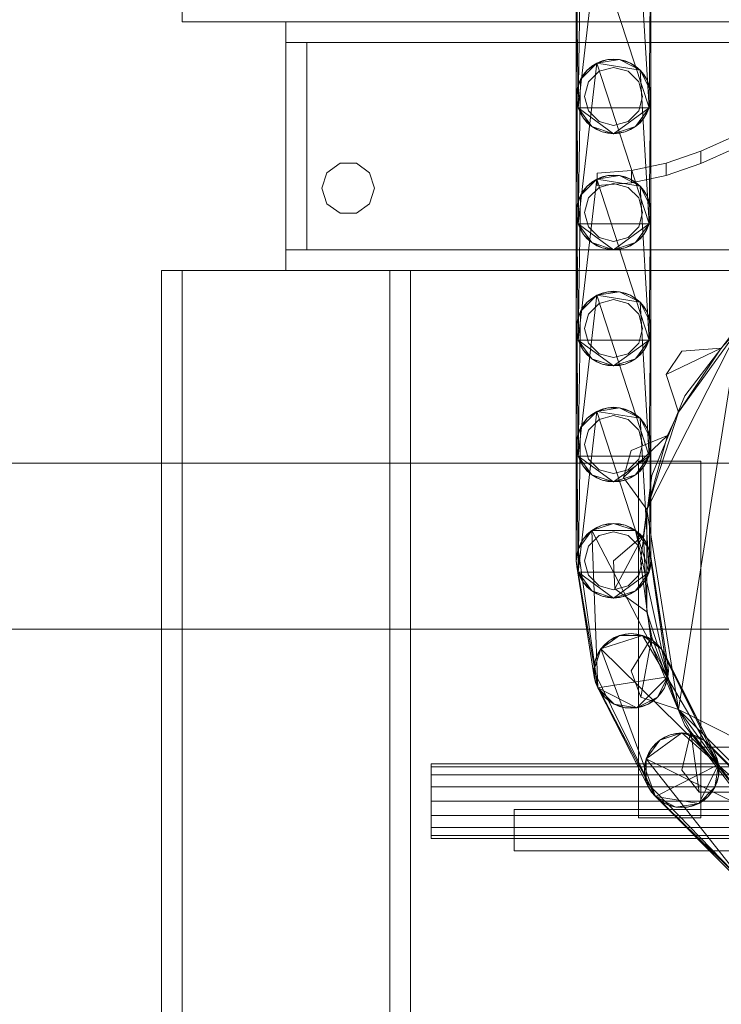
# Model space of a CAD drawing. Header units: millimetres. Extents: x -2233 to 65662, y -50530 to 6847.
# Tile 790 of 802: x 59782 to 59951, y 2380 to 2617. Entities that reach past the tile are written whole.
import ezdxf

# ---------------------------------------------------------------- set-up
doc = ezdxf.new("R2010")
doc.units = ezdxf.units.MM
doc.layers.add('lateral_secador', color=7, linetype='Continuous', lineweight=0)

msp = doc.modelspace()

# ---------------------------------------------------------------- linework, layer by layer
at = {"layer": 'lateral_secador'}
for p, q in [((59821.134, 2634.5), (59821.134, 2616.5)), ((59916.575, 2595.719), (59921.048, 2634.519)), ((59921.048, 2634.519), (59933.692, 2595.719)), ((59931.497, 2632.864), (59933.692, 2595.719)), ((59916.575, 2595.719), (59917.114, 2630.586)), ((59916.134, 2598.5), (59916.245, 2627.908)), ((59916.575, 2595.719), (59916.245, 2627.908)), ((59934.023, 2627.908), (59933.692, 2595.719)), ((59934.023, 2627.908), (59934.134, 2598.5)), ((59916.134, 2626.5), (59916.134, 2598.5)), ((59934.134, 2598.5), (59934.134, 2626.5)), ((59821.134, 2616.5), (60201.134, 2616.5)), ((59846.134, 2616.5), (60176.134, 2616.5)), ((59846.134, 2616.5), (59846.134, 2611.5)), ((59846.134, 2611.5), (60176.134, 2611.5)), ((59846.134, 2611.5), (59851.134, 2611.5)), ((59846.134, 2611.5), (59846.134, 2561.5)), ((59851.134, 2561.5), (59851.134, 2611.5)), ((59916.575, 2567.719), (59921.048, 2606.519)), ((59917.114, 2602.586), (59921.048, 2606.519)), ((59918.771, 2604.864), (59921.048, 2606.519)), ((59919.843, 2605.781), (59918.771, 2604.864)), ((59921.048, 2606.519), (59919.843, 2605.781)), ((59921.048, 2606.519), (59923.726, 2607.389)), ((59921.048, 2606.519), (59926.542, 2607.389)), ((59922.353, 2607.06), (59921.048, 2606.519)), ((59921.048, 2606.519), (59931.497, 2604.864)), ((59921.048, 2606.519), (59933.692, 2567.719)), ((59925.134, 2605.5), (59921.634, 2604.562)), ((59923.726, 2607.389), (59922.353, 2607.06)), ((59925.134, 2607.5), (59923.726, 2607.389)), ((59923.726, 2607.389), (59926.542, 2607.389)), ((59926.542, 2607.389), (59925.134, 2607.5)), ((59928.634, 2604.562), (59925.134, 2605.5)), ((59926.542, 2607.389), (59929.22, 2606.519)), ((59927.915, 2607.06), (59926.542, 2607.389)), ((59926.542, 2607.389), (59931.497, 2604.864)), ((59929.22, 2606.519), (59927.915, 2607.06)), ((59929.22, 2606.519), (59931.497, 2604.864)), ((59930.425, 2605.781), (59929.22, 2606.519)), ((59931.497, 2604.864), (59930.425, 2605.781)), ((59917.114, 2602.586), (59918.771, 2604.864)), ((59917.853, 2603.79), (59917.114, 2602.586)), ((59918.771, 2604.864), (59917.853, 2603.79)), ((59921.634, 2604.562), (59919.072, 2602)), ((59931.196, 2602), (59928.634, 2604.562)), ((59931.497, 2604.864), (59933.153, 2602.586)), ((59932.415, 2603.79), (59931.497, 2604.864)), ((59931.497, 2604.864), (59934.023, 2599.908)), ((59931.497, 2604.864), (59933.692, 2567.719)), ((59933.153, 2602.586), (59932.415, 2603.79)), ((59916.245, 2599.908), (59917.114, 2602.586)), ((59916.575, 2601.281), (59916.245, 2599.908)), ((59917.114, 2602.586), (59916.575, 2601.281)), ((59916.575, 2567.719), (59917.114, 2602.586)), ((59919.072, 2602), (59918.134, 2598.5)), ((59932.134, 2598.5), (59931.196, 2602)), ((59933.153, 2602.586), (59934.023, 2599.908)), ((59933.692, 2601.281), (59933.153, 2602.586)), ((59934.023, 2599.908), (59933.692, 2601.281)), ((59916.134, 2570.5), (59916.245, 2599.908)), ((59916.245, 2599.908), (59916.134, 2598.5)), ((59916.134, 2598.5), (59916.134, 2570.5)), ((59916.575, 2595.719), (59916.134, 2598.5)), ((59916.134, 2598.5), (59916.245, 2597.092)), ((59916.575, 2567.719), (59916.245, 2599.908)), ((59918.134, 2598.5), (59919.072, 2595)), ((59931.196, 2595), (59932.134, 2598.5)), ((59934.023, 2599.908), (59933.692, 2567.719)), ((59934.134, 2598.5), (59933.692, 2595.719)), ((59934.023, 2599.908), (59934.134, 2570.5)), ((59934.134, 2598.5), (59934.023, 2599.908)), ((59934.023, 2597.092), (59934.134, 2598.5)), ((59934.134, 2570.5), (59934.134, 2598.5)), ((59916.245, 2597.092), (59916.575, 2595.719)), ((59933.692, 2595.719), (59934.023, 2597.092)), ((59917.853, 2593.21), (59916.575, 2595.719)), ((59916.575, 2595.719), (59917.114, 2594.414)), ((59919.843, 2591.219), (59916.575, 2595.719)), ((59925.134, 2589.5), (59916.575, 2595.719)), ((59933.692, 2595.719), (59916.575, 2595.719)), ((59917.114, 2594.414), (59917.853, 2593.21)), ((59919.072, 2595), (59921.634, 2592.438)), ((59933.692, 2595.719), (59925.134, 2589.5)), ((59928.634, 2592.438), (59931.196, 2595)), ((59933.692, 2595.719), (59930.425, 2591.219)), ((59933.692, 2595.719), (59932.415, 2593.21)), ((59932.415, 2593.21), (59933.153, 2594.414)), ((59933.153, 2594.414), (59933.692, 2595.719)), ((59919.843, 2591.219), (59917.853, 2593.21)), ((59917.853, 2593.21), (59918.771, 2592.136)), ((59918.771, 2592.136), (59919.843, 2591.219)), ((59922.353, 2589.94), (59919.843, 2591.219)), ((59919.843, 2591.219), (59921.048, 2590.481)), ((59925.134, 2589.5), (59919.843, 2591.219)), ((59921.634, 2592.438), (59925.134, 2591.5)), ((59925.134, 2591.5), (59928.634, 2592.438)), ((59930.425, 2591.219), (59925.134, 2589.5)), ((59930.425, 2591.219), (59927.915, 2589.94)), ((59929.22, 2590.481), (59930.425, 2591.219)), ((59932.415, 2593.21), (59930.425, 2591.219)), ((59930.425, 2591.219), (59931.497, 2592.136)), ((59931.497, 2592.136), (59932.415, 2593.21)), ((59921.048, 2590.481), (59922.353, 2589.94)), ((59925.134, 2589.5), (59922.353, 2589.94)), ((59922.353, 2589.94), (59923.726, 2589.611)), ((59923.726, 2589.611), (59925.134, 2589.5)), ((59927.915, 2589.94), (59925.134, 2589.5)), ((59925.134, 2589.5), (59926.542, 2589.611)), ((59926.542, 2589.611), (59927.915, 2589.94)), ((59927.915, 2589.94), (59929.22, 2590.481)), ((59954.467, 2589), (59946.134, 2585.272)), ((59946.134, 2585.272), (59937.801, 2582.412)), ((59954.467, 2586), (59946.134, 2582.272)), ((59946.134, 2585.272), (59946.134, 2582.272)), ((59859.172, 2582.389), (59855.997, 2580.082)), ((59863.096, 2582.389), (59859.172, 2582.389)), ((59866.271, 2580.082), (59863.096, 2582.389)), ((59937.801, 2582.412), (59929.467, 2580.613)), ((59937.801, 2582.412), (59937.801, 2579.412)), ((59946.134, 2582.272), (59937.801, 2579.412)), ((59855.997, 2580.082), (59854.784, 2576.35)), ((59867.484, 2576.35), (59866.271, 2580.082)), ((59921.048, 2578.519), (59923.726, 2579.389)), ((59921.048, 2578.519), (59926.542, 2579.389)), ((59929.467, 2580.613), (59921.134, 2580)), ((59921.134, 2580), (59921.134, 2577)), ((59923.726, 2579.389), (59922.353, 2579.06)), ((59925.134, 2579.5), (59923.726, 2579.389)), ((59923.726, 2579.389), (59926.542, 2579.389)), ((59926.542, 2579.389), (59925.134, 2579.5)), ((59926.542, 2579.389), (59929.22, 2578.519)), ((59927.915, 2579.06), (59926.542, 2579.389)), ((59926.542, 2579.389), (59931.497, 2576.864)), ((59929.467, 2580.613), (59929.467, 2577.613)), ((59937.801, 2579.412), (59929.467, 2577.613)), ((59916.575, 2539.719), (59921.048, 2578.519)), ((59917.114, 2574.586), (59921.048, 2578.519)), ((59918.771, 2576.864), (59921.048, 2578.519)), ((59919.843, 2577.781), (59918.771, 2576.864)), ((59921.048, 2578.519), (59919.843, 2577.781)), ((59922.353, 2579.06), (59921.048, 2578.519)), ((59921.048, 2578.519), (59931.497, 2576.864)), ((59921.048, 2578.519), (59933.692, 2539.719)), ((59929.467, 2577.613), (59921.134, 2577)), ((59925.134, 2577.5), (59921.634, 2576.562)), ((59928.634, 2576.562), (59925.134, 2577.5)), ((59929.22, 2578.519), (59927.915, 2579.06)), ((59929.22, 2578.519), (59931.497, 2576.864)), ((59930.425, 2577.781), (59929.22, 2578.519)), ((59931.497, 2576.864), (59930.425, 2577.781)), ((59854.784, 2576.35), (59855.997, 2572.618)), ((59866.271, 2572.618), (59867.484, 2576.35)), ((59916.245, 2571.908), (59917.114, 2574.586)), ((59917.114, 2574.586), (59916.575, 2573.281)), ((59916.575, 2539.719), (59917.114, 2574.586)), ((59917.114, 2574.586), (59918.771, 2576.864)), ((59917.853, 2575.79), (59917.114, 2574.586)), ((59918.771, 2576.864), (59917.853, 2575.79)), ((59921.634, 2576.562), (59919.072, 2574)), ((59931.196, 2574), (59928.634, 2576.562)), ((59931.497, 2576.864), (59933.153, 2574.586)), ((59932.415, 2575.79), (59931.497, 2576.864)), ((59931.497, 2576.864), (59934.023, 2571.908)), ((59931.497, 2576.864), (59933.692, 2539.719)), ((59933.153, 2574.586), (59932.415, 2575.79)), ((59933.153, 2574.586), (59934.023, 2571.908)), ((59933.692, 2573.281), (59933.153, 2574.586)), ((59855.997, 2572.618), (59859.172, 2570.311)), ((59863.096, 2570.311), (59866.271, 2572.618)), ((59916.575, 2573.281), (59916.245, 2571.908)), ((59919.072, 2574), (59918.134, 2570.5)), ((59932.134, 2570.5), (59931.196, 2574)), ((59934.023, 2571.908), (59933.692, 2573.281)), ((59859.172, 2570.311), (59863.096, 2570.311)), ((59916.134, 2542.5), (59916.245, 2571.908)), ((59916.245, 2571.908), (59916.134, 2570.5)), ((59916.134, 2570.5), (59916.134, 2542.5)), ((59916.575, 2567.719), (59916.134, 2570.5)), ((59916.134, 2570.5), (59916.245, 2569.092)), ((59916.575, 2539.719), (59916.245, 2571.908)), ((59918.134, 2570.5), (59919.072, 2567)), ((59931.196, 2567), (59932.134, 2570.5)), ((59934.023, 2571.908), (59933.692, 2539.719)), ((59934.134, 2570.5), (59933.692, 2567.719)), ((59934.023, 2571.908), (59934.134, 2542.5)), ((59934.134, 2570.5), (59934.023, 2571.908)), ((59934.023, 2569.092), (59934.134, 2570.5)), ((59934.134, 2542.5), (59934.134, 2570.5)), ((59916.245, 2569.092), (59916.575, 2567.719)), ((59917.853, 2565.21), (59916.575, 2567.719)), ((59916.575, 2567.719), (59917.114, 2566.414)), ((59919.843, 2563.219), (59916.575, 2567.719)), ((59925.134, 2561.5), (59916.575, 2567.719)), ((59933.692, 2567.719), (59916.575, 2567.719)), ((59933.692, 2567.719), (59925.134, 2561.5)), ((59933.692, 2567.719), (59930.425, 2563.219)), ((59933.692, 2567.719), (59932.415, 2565.21)), ((59933.153, 2566.414), (59933.692, 2567.719)), ((59933.692, 2567.719), (59934.023, 2569.092)), ((59917.114, 2566.414), (59917.853, 2565.21)), ((59919.843, 2563.219), (59917.853, 2565.21)), ((59917.853, 2565.21), (59918.771, 2564.136)), ((59919.072, 2567), (59921.634, 2564.438)), ((59928.634, 2564.438), (59931.196, 2567)), ((59932.415, 2565.21), (59930.425, 2563.219)), ((59931.497, 2564.136), (59932.415, 2565.21)), ((59932.415, 2565.21), (59933.153, 2566.414)), ((59918.771, 2564.136), (59919.843, 2563.219)), ((59922.353, 2561.94), (59919.843, 2563.219)), ((59919.843, 2563.219), (59921.048, 2562.481)), ((59925.134, 2561.5), (59919.843, 2563.219)), ((59921.634, 2564.438), (59925.134, 2563.5)), ((59925.134, 2563.5), (59928.634, 2564.438)), ((59930.425, 2563.219), (59925.134, 2561.5)), ((59930.425, 2563.219), (59927.915, 2561.94)), ((59929.22, 2562.481), (59930.425, 2563.219)), ((59930.425, 2563.219), (59931.497, 2564.136)), ((59846.134, 2561.5), (60176.134, 2561.5)), ((59846.134, 2561.5), (59846.134, 2556.5)), ((59846.134, 2561.5), (59851.134, 2561.5)), ((59921.048, 2562.481), (59922.353, 2561.94)), ((59925.134, 2561.5), (59922.353, 2561.94)), ((59922.353, 2561.94), (59923.726, 2561.611)), ((59923.726, 2561.611), (59925.134, 2561.5)), ((59927.915, 2561.94), (59925.134, 2561.5)), ((59925.134, 2561.5), (59926.542, 2561.611)), ((59926.542, 2561.611), (59927.915, 2561.94)), ((59927.915, 2561.94), (59929.22, 2562.481)), ((59816.134, 2556.5), (59876.134, 2556.5)), ((59816.134, 2556.5), (59816.134, 20)), ((59816.134, 2556.5), (59821.134, 2556.5)), ((59821.134, 20), (59821.134, 2556.5)), ((59846.134, 2556.5), (60176.134, 2556.5)), ((59871.134, 2556.5), (59876.134, 2556.5)), ((59871.134, 2556.5), (59871.134, 20)), ((59876.134, 20), (59876.134, 2556.5)), ((59921.048, 2550.519), (59923.726, 2551.389)), ((59921.048, 2550.519), (59926.542, 2551.389)), ((59922.353, 2551.06), (59921.048, 2550.519)), ((59923.726, 2551.389), (59922.353, 2551.06)), ((59925.134, 2551.5), (59923.726, 2551.389)), ((59923.726, 2551.389), (59926.542, 2551.389)), ((59926.542, 2551.389), (59925.134, 2551.5)), ((59926.542, 2551.389), (59929.22, 2550.519)), ((59927.915, 2551.06), (59926.542, 2551.389)), ((59926.542, 2551.389), (59931.497, 2548.864)), ((59929.22, 2550.519), (59927.915, 2551.06)), ((59916.575, 2511.719), (59921.048, 2550.519)), ((59917.114, 2546.586), (59921.048, 2550.519)), ((59917.114, 2546.586), (59918.771, 2548.864)), ((59918.771, 2548.864), (59917.853, 2547.79)), ((59918.771, 2548.864), (59921.048, 2550.519)), ((59919.843, 2549.781), (59918.771, 2548.864)), ((59921.634, 2548.562), (59919.072, 2546)), ((59921.048, 2550.519), (59919.843, 2549.781)), ((59921.048, 2550.519), (59931.497, 2548.864)), ((59921.048, 2550.519), (59933.692, 2511.719)), ((59925.134, 2549.5), (59921.634, 2548.562)), ((59928.634, 2548.562), (59925.134, 2549.5)), ((59931.196, 2546), (59928.634, 2548.562)), ((59929.22, 2550.519), (59931.497, 2548.864)), ((59930.425, 2549.781), (59929.22, 2550.519)), ((59931.497, 2548.864), (59930.425, 2549.781)), ((59931.497, 2548.864), (59933.153, 2546.586)), ((59932.415, 2547.79), (59931.497, 2548.864)), ((59931.497, 2548.864), (59934.023, 2543.908)), ((59931.497, 2548.864), (59933.692, 2511.719)), ((59916.245, 2543.908), (59917.114, 2546.586)), ((59917.114, 2546.586), (59916.575, 2545.281)), ((59916.575, 2511.719), (59917.114, 2546.586)), ((59917.853, 2547.79), (59917.114, 2546.586)), ((59919.072, 2546), (59918.134, 2542.5)), ((59932.134, 2542.5), (59931.196, 2546)), ((59933.153, 2546.586), (59932.415, 2547.79)), ((59933.153, 2546.586), (59934.023, 2543.908)), ((59933.692, 2545.281), (59933.153, 2546.586)), ((59916.134, 2514.5), (59916.245, 2543.908)), ((59916.245, 2543.908), (59916.134, 2542.5)), ((59916.575, 2545.281), (59916.245, 2543.908)), ((59916.575, 2511.719), (59916.245, 2543.908)), ((59934.023, 2543.908), (59933.692, 2545.281)), ((59934.023, 2543.908), (59933.692, 2511.719)), ((59934.023, 2543.908), (59934.134, 2514.5)), ((59934.134, 2542.5), (59934.023, 2543.908)), ((59916.134, 2542.5), (59916.134, 2514.5)), ((59916.575, 2539.719), (59916.134, 2542.5)), ((59916.134, 2542.5), (59916.245, 2541.092)), ((59918.134, 2542.5), (59919.072, 2539)), ((59931.196, 2539), (59932.134, 2542.5)), ((59933.107, 2498.858), (59955.273, 2542.361)), ((59934.134, 2542.5), (59933.692, 2539.719)), ((59934.023, 2541.092), (59934.134, 2542.5)), ((59934.134, 2514.5), (59934.134, 2542.5)), ((59940.745, 2522.365), (59955.273, 2542.361)), ((59940.745, 2450.635), (59955.273, 2542.361)), ((59954.919, 2542.715), (59942.285, 2526.25)), ((59955.273, 2542.361), (59951.062, 2537.806)), ((59916.245, 2541.092), (59916.575, 2539.719)), ((59917.853, 2537.21), (59916.575, 2539.719)), ((59916.575, 2539.719), (59917.114, 2538.414)), ((59919.843, 2535.219), (59916.575, 2539.719)), ((59925.134, 2533.5), (59916.575, 2539.719)), ((59933.692, 2539.719), (59916.575, 2539.719)), ((59919.072, 2539), (59921.634, 2536.438)), ((59933.692, 2539.719), (59925.134, 2533.5)), ((59928.634, 2536.438), (59931.196, 2539)), ((59933.692, 2539.719), (59930.425, 2535.219)), ((59933.692, 2539.719), (59932.415, 2537.21)), ((59933.153, 2538.414), (59933.692, 2539.719)), ((59933.692, 2539.719), (59934.023, 2541.092)), ((59917.114, 2538.414), (59917.853, 2537.21)), ((59919.843, 2535.219), (59917.853, 2537.21)), ((59917.853, 2537.21), (59918.771, 2536.136)), ((59932.415, 2537.21), (59930.425, 2535.219)), ((59931.497, 2536.136), (59932.415, 2537.21)), ((59932.415, 2537.21), (59933.153, 2538.414)), ((59937.808, 2531.435), (59951.062, 2537.806)), ((59941.558, 2537.05), (59937.808, 2531.435)), ((59940.745, 2522.365), (59951.062, 2537.806)), ((59951.062, 2537.806), (59941.558, 2537.05)), ((59918.771, 2536.136), (59919.843, 2535.219)), ((59922.353, 2533.94), (59919.843, 2535.219)), ((59919.843, 2535.219), (59921.048, 2534.481)), ((59925.134, 2533.5), (59919.843, 2535.219)), ((59921.048, 2534.481), (59922.353, 2533.94)), ((59921.634, 2536.438), (59925.134, 2535.5)), ((59925.134, 2535.5), (59928.634, 2536.438)), ((59930.425, 2535.219), (59925.134, 2533.5)), ((59930.425, 2535.219), (59927.915, 2533.94)), ((59927.915, 2533.94), (59929.22, 2534.481)), ((59929.22, 2534.481), (59930.425, 2535.219)), ((59930.425, 2535.219), (59931.497, 2536.136)), ((59925.134, 2533.5), (59922.353, 2533.94)), ((59922.353, 2533.94), (59923.726, 2533.611)), ((59923.726, 2533.611), (59925.134, 2533.5)), ((59927.915, 2533.94), (59925.134, 2533.5)), ((59925.134, 2533.5), (59926.542, 2533.611)), ((59926.542, 2533.611), (59927.915, 2533.94)), ((59937.808, 2531.435), (59940.745, 2522.365)), ((59942.285, 2526.25), (59934.343, 2507.076)), ((59916.575, 2483.719), (59921.048, 2522.519)), ((59917.114, 2518.586), (59921.048, 2522.519)), ((59918.771, 2520.864), (59921.048, 2522.519)), ((59921.048, 2522.519), (59919.843, 2521.781)), ((59921.048, 2522.519), (59923.726, 2523.389)), ((59921.048, 2522.519), (59926.542, 2523.389)), ((59922.353, 2523.06), (59921.048, 2522.519)), ((59921.048, 2522.519), (59931.497, 2520.864)), ((59921.048, 2522.519), (59933.692, 2483.719)), ((59923.726, 2523.389), (59922.353, 2523.06)), ((59925.134, 2523.5), (59923.726, 2523.389)), ((59923.726, 2523.389), (59926.542, 2523.389)), ((59926.542, 2523.389), (59925.134, 2523.5)), ((59926.542, 2523.389), (59929.22, 2522.519)), ((59927.915, 2523.06), (59926.542, 2523.389)), ((59926.542, 2523.389), (59931.497, 2520.864)), ((59929.22, 2522.519), (59927.915, 2523.06)), ((59929.22, 2522.519), (59931.497, 2520.864)), ((59930.425, 2521.781), (59929.22, 2522.519)), ((59933.107, 2498.858), (59940.745, 2522.365)), ((59940.745, 2522.365), (59938.148, 2516.732)), ((59917.114, 2518.586), (59918.771, 2520.864)), ((59918.771, 2520.864), (59917.853, 2519.79)), ((59919.843, 2521.781), (59918.771, 2520.864)), ((59921.634, 2520.562), (59919.072, 2518)), ((59925.134, 2521.5), (59921.634, 2520.562)), ((59928.634, 2520.562), (59925.134, 2521.5)), ((59931.196, 2518), (59928.634, 2520.562)), ((59931.497, 2520.864), (59930.425, 2521.781)), ((59931.497, 2520.864), (59933.153, 2518.586)), ((59932.415, 2519.79), (59931.497, 2520.864)), ((59931.497, 2520.864), (59934.023, 2515.908)), ((59931.497, 2520.864), (59933.692, 2483.719)), ((59916.245, 2515.908), (59917.114, 2518.586)), ((59917.114, 2518.586), (59916.575, 2517.281)), ((59916.575, 2483.719), (59917.114, 2518.586)), ((59917.853, 2519.79), (59917.114, 2518.586)), ((59919.072, 2518), (59918.134, 2514.5)), ((59932.134, 2514.5), (59931.196, 2518)), ((59933.153, 2518.586), (59932.415, 2519.79)), ((59933.153, 2518.586), (59934.023, 2515.908)), ((59933.692, 2517.281), (59933.153, 2518.586)), ((59916.134, 2486.5), (59916.245, 2515.908)), ((59916.245, 2515.908), (59916.134, 2514.5)), ((59916.575, 2517.281), (59916.245, 2515.908)), ((59916.575, 2483.719), (59916.245, 2515.908)), ((59927.511, 2506.576), (59938.148, 2516.732)), ((59938.148, 2516.732), (59929.343, 2513.075)), ((59933.107, 2498.858), (59938.148, 2516.732)), ((59934.023, 2515.908), (59933.692, 2517.281)), ((59934.023, 2515.908), (59933.692, 2483.719)), ((59934.023, 2515.908), (59934.134, 2486.5)), ((59934.134, 2514.5), (59934.023, 2515.908)), ((59916.134, 2514.5), (59916.134, 2486.5)), ((59916.575, 2511.719), (59916.134, 2514.5)), ((59916.134, 2514.5), (59916.245, 2513.092)), ((59916.245, 2513.092), (59916.575, 2511.719)), ((59918.134, 2514.5), (59919.072, 2511)), ((59929.343, 2513.075), (59927.511, 2506.576)), ((59931.196, 2511), (59932.134, 2514.5)), ((59934.134, 2514.5), (59933.692, 2511.719)), ((59933.692, 2511.719), (59934.023, 2513.092)), ((59934.023, 2513.092), (59934.134, 2514.5)), ((59934.134, 2486.5), (59934.134, 2514.5)), ((59917.853, 2509.21), (59916.575, 2511.719)), ((59916.575, 2511.719), (59917.114, 2510.414)), ((59919.843, 2507.219), (59916.575, 2511.719)), ((59925.134, 2505.5), (59916.575, 2511.719)), ((59933.692, 2511.719), (59916.575, 2511.719)), ((59917.114, 2510.414), (59917.853, 2509.21)), ((59919.072, 2511), (59921.634, 2508.438)), ((59933.692, 2511.719), (59925.134, 2505.5)), ((59928.634, 2508.438), (59931.196, 2511)), ((59933.692, 2511.719), (59930.425, 2507.219)), ((59931.134, 2510.5), (59946.134, 2510.5)), ((59931.134, 2510.5), (59931.134, 2424.5)), ((59933.692, 2511.719), (59932.415, 2509.21)), ((59932.415, 2509.21), (59933.153, 2510.414)), ((59933.153, 2510.414), (59933.692, 2511.719)), ((59946.134, 2424.5), (59946.134, 2510.5)), ((40811.134, 2510), (60111.134, 2510)), ((59919.843, 2507.219), (59917.853, 2509.21)), ((59917.853, 2509.21), (59918.771, 2508.136)), ((59918.771, 2508.136), (59919.843, 2507.219)), ((59921.634, 2508.438), (59925.134, 2507.5)), ((59925.134, 2507.5), (59928.634, 2508.438)), ((59932.415, 2509.21), (59930.425, 2507.219)), ((59930.425, 2507.219), (59931.497, 2508.136)), ((59931.497, 2508.136), (59932.415, 2509.21)), ((59922.353, 2505.94), (59919.843, 2507.219)), ((59919.843, 2507.219), (59921.048, 2506.481)), ((59925.134, 2505.5), (59919.843, 2507.219)), ((59921.048, 2506.481), (59922.353, 2505.94)), ((59925.134, 2505.5), (59922.353, 2505.94)), ((59922.353, 2505.94), (59923.726, 2505.611)), ((59930.425, 2507.219), (59925.134, 2505.5)), ((59927.915, 2505.94), (59925.134, 2505.5)), ((59926.542, 2505.611), (59927.915, 2505.94)), ((59927.511, 2506.576), (59933.107, 2498.858)), ((59930.425, 2507.219), (59927.915, 2505.94)), ((59927.915, 2505.94), (59929.22, 2506.481)), ((59929.22, 2506.481), (59930.425, 2507.219)), ((59934.343, 2507.076), (59931.634, 2486.5)), ((59923.726, 2505.611), (59925.134, 2505.5)), ((59925.134, 2505.5), (59926.542, 2505.611)), ((59933.107, 2498.858), (59932.378, 2492.698)), ((59933.107, 2474.142), (59933.107, 2498.858)), ((59940.745, 2450.635), (59933.107, 2498.858)), ((59916.575, 2489.281), (59919.843, 2493.781)), ((59917.853, 2491.79), (59919.843, 2493.781)), ((59919.843, 2493.781), (59918.771, 2492.864)), ((59919.843, 2493.781), (59925.134, 2495.5)), ((59919.843, 2493.781), (59922.353, 2495.06)), ((59921.048, 2494.519), (59919.843, 2493.781)), ((59919.843, 2493.781), (59930.425, 2493.781)), ((59921.323, 2455.839), (59919.843, 2493.781)), ((59919.843, 2493.781), (59938.232, 2458.517)), ((59922.353, 2495.06), (59921.048, 2494.519)), ((59922.353, 2495.06), (59925.134, 2495.5)), ((59923.726, 2495.389), (59922.353, 2495.06)), ((59925.134, 2495.5), (59923.726, 2495.389)), ((59925.134, 2495.5), (59927.915, 2495.06)), ((59926.542, 2495.389), (59925.134, 2495.5)), ((59925.134, 2495.5), (59930.425, 2493.781)), ((59927.915, 2495.06), (59926.542, 2495.389)), ((59927.915, 2495.06), (59930.425, 2493.781)), ((59929.22, 2494.519), (59927.915, 2495.06)), ((59930.425, 2493.781), (59929.22, 2494.519)), ((59930.425, 2493.781), (59932.415, 2491.79)), ((59931.497, 2492.864), (59930.425, 2493.781)), ((59930.425, 2493.781), (59933.692, 2489.281)), ((59930.425, 2493.781), (59938.232, 2458.517)), ((59916.575, 2489.281), (59917.853, 2491.79)), ((59917.853, 2491.79), (59917.114, 2490.586)), ((59918.771, 2492.864), (59917.853, 2491.79)), ((59921.634, 2492.562), (59919.072, 2490)), ((59925.134, 2493.5), (59921.634, 2492.562)), ((59928.634, 2492.562), (59925.134, 2493.5)), ((59932.378, 2492.698), (59925.134, 2486.5)), ((59925.4, 2479.752), (59932.378, 2492.698)), ((59931.196, 2490), (59928.634, 2492.562)), ((59932.415, 2491.79), (59931.497, 2492.864)), ((59933.107, 2474.142), (59932.378, 2492.698)), ((59932.415, 2491.79), (59933.692, 2489.281)), ((59933.153, 2490.586), (59932.415, 2491.79)), ((59916.134, 2486.5), (59916.575, 2489.281)), ((59916.575, 2489.281), (59916.245, 2487.908)), ((59917.114, 2490.586), (59916.575, 2489.281)), ((59921.323, 2455.839), (59916.575, 2489.281)), ((59919.072, 2490), (59918.134, 2486.5)), ((59932.134, 2486.5), (59931.196, 2490)), ((59933.692, 2489.281), (59933.153, 2490.586)), ((59933.692, 2489.281), (59938.232, 2461.333)), ((59934.023, 2487.908), (59933.692, 2489.281)), ((59933.692, 2489.281), (59938.232, 2458.517)), ((59916.245, 2487.908), (59916.134, 2486.5)), ((59938.232, 2461.333), (59934.023, 2487.908)), ((59916.575, 2483.719), (59916.134, 2486.5)), ((59916.134, 2486.5), (59916.245, 2485.092)), ((59920.454, 2458.517), (59916.134, 2486.5)), ((59921.323, 2455.839), (59916.134, 2486.5)), ((59916.245, 2485.092), (59916.575, 2483.719)), ((59916.245, 2485.092), (59920.454, 2458.517)), ((59918.134, 2486.5), (59919.072, 2483)), ((59925.134, 2486.5), (59925.4, 2479.752)), ((59931.196, 2483), (59932.134, 2486.5)), ((59931.634, 2486.5), (59934.343, 2465.924)), ((59934.134, 2486.5), (59933.692, 2483.719)), ((59933.692, 2483.719), (59934.023, 2485.092)), ((59934.023, 2485.092), (59934.134, 2486.5)), ((59917.853, 2481.21), (59916.575, 2483.719)), ((59916.575, 2483.719), (59917.114, 2482.414)), ((59919.843, 2479.219), (59916.575, 2483.719)), ((59925.134, 2477.5), (59916.575, 2483.719)), ((59933.692, 2483.719), (59916.575, 2483.719)), ((59917.114, 2482.414), (59917.853, 2481.21)), ((59919.072, 2483), (59921.634, 2480.438)), ((59933.692, 2483.719), (59925.134, 2477.5)), ((59928.634, 2480.438), (59931.196, 2483)), ((59933.692, 2483.719), (59930.425, 2479.219)), ((59933.692, 2483.719), (59932.415, 2481.21)), ((59932.415, 2481.21), (59933.153, 2482.414)), ((59933.153, 2482.414), (59933.692, 2483.719)), ((59919.843, 2479.219), (59917.853, 2481.21)), ((59917.853, 2481.21), (59918.771, 2480.136)), ((59918.771, 2480.136), (59919.843, 2479.219)), ((59921.634, 2480.438), (59925.134, 2479.5)), ((59925.134, 2479.5), (59928.634, 2480.438)), ((59925.4, 2479.752), (59933.107, 2474.142)), ((59932.415, 2481.21), (59930.425, 2479.219)), ((59930.425, 2479.219), (59931.497, 2480.136)), ((59931.497, 2480.136), (59932.415, 2481.21)), ((59922.353, 2477.94), (59919.843, 2479.219)), ((59919.843, 2479.219), (59921.048, 2478.481)), ((59925.134, 2477.5), (59919.843, 2479.219)), ((59921.048, 2478.481), (59922.353, 2477.94)), ((59925.134, 2477.5), (59922.353, 2477.94)), ((59922.353, 2477.94), (59923.726, 2477.611)), ((59923.726, 2477.611), (59925.134, 2477.5)), ((59930.425, 2479.219), (59925.134, 2477.5)), ((59927.915, 2477.94), (59925.134, 2477.5)), ((59925.134, 2477.5), (59926.542, 2477.611)), ((59926.542, 2477.611), (59927.915, 2477.94)), ((59930.425, 2479.219), (59927.915, 2477.94)), ((59927.915, 2477.94), (59929.22, 2478.481)), ((59929.22, 2478.481), (59930.425, 2479.219)), ((59940.745, 2450.635), (59933.107, 2474.142)), ((59933.107, 2474.142), (59934.317, 2468.058)), ((40811.134, 2470), (60111.134, 2470)), ((59922.062, 2465.215), (59926.562, 2468.484)), ((59922.062, 2465.215), (59932.124, 2468.484)), ((59924.054, 2467.206), (59926.562, 2468.484)), ((59925.257, 2467.944), (59924.054, 2467.206)), ((59926.562, 2468.484), (59925.257, 2467.944)), ((59926.562, 2468.484), (59929.343, 2468.925)), ((59927.935, 2468.814), (59926.562, 2468.484)), ((59926.562, 2468.484), (59932.124, 2468.484)), ((59929.343, 2468.925), (59927.935, 2468.814)), ((59929.343, 2468.925), (59932.124, 2468.484)), ((59930.751, 2468.814), (59929.343, 2468.925)), ((59934.317, 2468.058), (59929.343, 2459.925)), ((59932.124, 2468.484), (59930.751, 2468.814)), ((59931.681, 2453.589), (59934.317, 2468.058)), ((59932.124, 2468.484), (59934.634, 2467.206)), ((59933.429, 2467.944), (59932.124, 2468.484)), ((59932.124, 2468.484), (59936.624, 2465.215)), ((59932.124, 2468.484), (59950.448, 2437.358)), ((59934.634, 2467.206), (59933.429, 2467.944)), ((59940.745, 2450.635), (59934.317, 2468.058)), ((59922.062, 2465.215), (59924.054, 2467.206)), ((59922.98, 2466.289), (59922.062, 2465.215)), ((59924.054, 2467.206), (59922.98, 2466.289)), ((59934.343, 2465.924), (59942.285, 2446.75)), ((59934.634, 2467.206), (59936.624, 2465.215)), ((59935.706, 2466.289), (59934.634, 2467.206)), ((59936.624, 2465.215), (59935.706, 2466.289)), ((59920.343, 2459.925), (59922.062, 2465.215)), ((59920.784, 2462.706), (59922.062, 2465.215)), ((59921.323, 2464.01), (59920.784, 2462.706)), ((59922.062, 2465.215), (59921.323, 2464.01)), ((59935.194, 2429.586), (59922.062, 2465.215)), ((59922.062, 2465.215), (59950.448, 2437.358)), ((59936.624, 2465.215), (59949.577, 2440.036)), ((59937.362, 2464.01), (59936.624, 2465.215)), ((59936.624, 2465.215), (59950.448, 2437.358)), ((59949.577, 2440.036), (59937.362, 2464.01)), ((59920.343, 2459.925), (59920.784, 2462.706)), ((59920.454, 2461.333), (59920.343, 2459.925)), ((59920.784, 2462.706), (59920.454, 2461.333)), ((59938.232, 2461.333), (59938.232, 2458.517)), ((59938.343, 2459.925), (59938.232, 2461.333)), ((59920.784, 2457.143), (59920.343, 2459.925)), ((59920.343, 2459.925), (59920.454, 2458.517)), ((59935.194, 2429.586), (59920.343, 2459.925)), ((59920.454, 2458.517), (59920.784, 2457.143)), ((59921.323, 2455.839), (59920.454, 2458.517)), ((59938.232, 2458.517), (59921.323, 2455.839)), ((59929.343, 2459.925), (59931.681, 2453.589)), ((59938.232, 2458.517), (59930.751, 2451.035)), ((59938.232, 2458.517), (59935.706, 2453.561)), ((59938.232, 2458.517), (59937.362, 2455.839)), ((59937.903, 2457.143), (59938.232, 2458.517)), ((59938.232, 2458.517), (59938.343, 2459.925)), ((59933.54, 2431.865), (59920.784, 2457.143)), ((59920.784, 2457.143), (59921.323, 2455.839)), ((59935.194, 2429.586), (59920.784, 2457.143)), ((59921.323, 2455.839), (59933.54, 2431.865)), ((59922.98, 2453.561), (59921.323, 2455.839)), ((59921.323, 2455.839), (59922.062, 2454.635)), ((59925.257, 2451.906), (59921.323, 2455.839)), ((59930.751, 2451.035), (59921.323, 2455.839)), ((59937.362, 2455.839), (59935.706, 2453.561)), ((59936.624, 2454.635), (59937.362, 2455.839)), ((59937.362, 2455.839), (59937.903, 2457.143)), ((59922.062, 2454.635), (59922.98, 2453.561)), ((59925.257, 2451.906), (59922.98, 2453.561)), ((59922.98, 2453.561), (59924.054, 2452.643)), ((59935.706, 2453.561), (59930.751, 2451.035)), ((59931.681, 2453.589), (59940.745, 2450.635)), ((59935.706, 2453.561), (59933.429, 2451.906)), ((59934.634, 2452.643), (59935.706, 2453.561)), ((59935.706, 2453.561), (59936.624, 2454.635)), ((59924.054, 2452.643), (59925.257, 2451.906)), ((59927.935, 2451.035), (59925.257, 2451.906)), ((59925.257, 2451.906), (59926.562, 2451.365)), ((59930.751, 2451.035), (59925.257, 2451.906)), ((59926.562, 2451.365), (59927.935, 2451.035)), ((59930.751, 2451.035), (59927.935, 2451.035)), ((59927.935, 2451.035), (59929.343, 2450.925)), ((59929.343, 2450.925), (59930.751, 2451.035)), ((59933.429, 2451.906), (59930.751, 2451.035)), ((59930.751, 2451.035), (59932.124, 2451.365)), ((59932.124, 2451.365), (59933.429, 2451.906)), ((59933.429, 2451.906), (59934.634, 2452.643)), ((59955.273, 2430.639), (59940.745, 2450.635)), ((59940.745, 2450.635), (59943.775, 2445.223)), ((59975.269, 2416.111), (59940.745, 2450.635)), ((60023.491, 2408.473), (59940.745, 2450.635)), ((59942.285, 2446.75), (59954.919, 2430.285)), ((59932.999, 2438.732), (59941.558, 2444.95)), ((59936.269, 2443.232), (59941.558, 2444.95)), ((59936.269, 2443.232), (59938.776, 2444.51)), ((59937.472, 2443.969), (59936.269, 2443.232)), ((59938.776, 2444.51), (59937.472, 2443.969)), ((59938.776, 2444.51), (59941.558, 2444.95)), ((59940.151, 2444.84), (59938.776, 2444.51)), ((59941.558, 2444.95), (59940.151, 2444.84)), ((59943.775, 2445.223), (59941.558, 2435.95)), ((59941.558, 2444.95), (59944.339, 2444.51)), ((59942.966, 2444.84), (59941.558, 2444.95)), ((59941.558, 2444.95), (59946.849, 2443.232)), ((59941.558, 2444.95), (59968.603, 2421.01)), ((59944.339, 2444.51), (59942.966, 2444.84)), ((59945.739, 2430.647), (59943.775, 2445.223)), ((59955.273, 2430.639), (59943.775, 2445.223)), ((59944.339, 2444.51), (59946.849, 2443.232)), ((59945.644, 2443.969), (59944.339, 2444.51)), ((59946.849, 2443.232), (59945.644, 2443.969)), ((59932.999, 2438.732), (59936.269, 2443.232)), ((59934.276, 2441.24), (59936.269, 2443.232)), ((59935.194, 2442.314), (59934.276, 2441.24)), ((59936.269, 2443.232), (59935.194, 2442.314)), ((59946.134, 2441.5), (60076.134, 2441.5)), ((59946.134, 2441.5), (59946.134, 2426.5)), ((59946.849, 2443.232), (59966.948, 2423.289)), ((59947.923, 2442.314), (59946.849, 2443.232)), ((59946.849, 2443.232), (59968.603, 2421.01)), ((59966.948, 2423.289), (59947.923, 2442.314)), ((59932.999, 2438.732), (59934.276, 2441.24)), ((59933.54, 2440.036), (59932.999, 2438.732)), ((59934.276, 2441.24), (59933.54, 2440.036)), ((59949.577, 2440.036), (59950.448, 2437.358)), ((59950.118, 2438.732), (59949.577, 2440.036)), ((59881.134, 2436.815), (59881.134, 2437.5)), ((59881.134, 2437.5), (60131.134, 2437.5)), ((59881.134, 2434.864), (59881.134, 2436.815)), ((59881.134, 2436.815), (60131.134, 2436.815)), ((59932.558, 2435.95), (59932.999, 2438.732)), ((59932.669, 2437.358), (59932.558, 2435.95)), ((59932.999, 2438.732), (59932.669, 2437.358)), ((59932.999, 2433.169), (59932.999, 2438.732)), ((59956.499, 2408.906), (59932.999, 2438.732)), ((59932.999, 2438.732), (59968.603, 2421.01)), ((59950.448, 2437.358), (59935.194, 2429.586)), ((59950.448, 2437.358), (59945.644, 2427.931)), ((59950.448, 2437.358), (59949.577, 2431.865)), ((59950.448, 2437.358), (59950.118, 2438.732)), ((59950.448, 2437.358), (59950.448, 2434.542)), ((59950.558, 2435.95), (59950.448, 2437.358)), ((59881.134, 2431.944), (59881.134, 2434.864)), ((59881.134, 2434.864), (60131.134, 2434.864)), ((59932.999, 2433.169), (59932.558, 2435.95)), ((59932.558, 2435.95), (59932.669, 2434.542)), ((59932.669, 2434.542), (59932.999, 2433.169)), ((59941.558, 2435.95), (59945.739, 2430.647)), ((59950.448, 2434.542), (59949.577, 2431.865)), ((59950.118, 2433.169), (59950.448, 2434.542)), ((59950.448, 2434.542), (59950.558, 2435.95)), ((59934.276, 2430.66), (59932.999, 2433.169)), ((59932.999, 2433.169), (59933.54, 2431.865)), ((59956.499, 2408.906), (59932.999, 2433.169)), ((59949.577, 2431.865), (59950.118, 2433.169)), ((59881.134, 2428.5), (59881.134, 2431.944)), ((59881.134, 2431.944), (60131.134, 2431.944)), ((59933.54, 2431.865), (59934.276, 2430.66)), ((59935.194, 2429.586), (59933.54, 2431.865)), ((59954.22, 2410.561), (59934.276, 2430.66)), ((59934.276, 2430.66), (59935.194, 2429.586)), ((59956.499, 2408.906), (59934.276, 2430.66)), ((59949.577, 2431.865), (59945.644, 2427.931)), ((59945.739, 2430.647), (59955.273, 2430.639)), ((59949.577, 2431.865), (59947.923, 2429.586)), ((59947.923, 2429.586), (59948.839, 2430.66)), ((59948.839, 2430.66), (59949.577, 2431.865)), ((59881.134, 2425.056), (59881.134, 2428.5)), ((60131.134, 2428.5), (59881.134, 2428.5)), ((59935.194, 2429.586), (59954.22, 2410.561)), ((59937.472, 2427.931), (59935.194, 2429.586)), ((59935.194, 2429.586), (59936.269, 2428.669)), ((59940.151, 2427.061), (59935.194, 2429.586)), ((59945.644, 2427.931), (59935.194, 2429.586)), ((59936.269, 2428.669), (59937.472, 2427.931)), ((59940.151, 2427.061), (59937.472, 2427.931)), ((59937.472, 2427.931), (59938.776, 2427.391)), ((59938.776, 2427.391), (59940.151, 2427.061)), ((59945.644, 2427.931), (59940.151, 2427.061)), ((59945.644, 2427.931), (59942.966, 2427.061)), ((59942.966, 2427.061), (59944.339, 2427.391)), ((59944.339, 2427.391), (59945.644, 2427.931)), ((59947.923, 2429.586), (59945.644, 2427.931)), ((59945.644, 2427.931), (59946.849, 2428.669)), ((59946.849, 2428.669), (59947.923, 2429.586)), ((59881.134, 2425.056), (59881.134, 2422.136)), ((59881.134, 2425.056), (60131.134, 2425.056)), ((59901.134, 2426.5), (60131.134, 2426.5)), ((59901.134, 2426.5), (59901.134, 2416.5)), ((59942.966, 2427.061), (59940.151, 2427.061)), ((59940.151, 2427.061), (59941.558, 2426.95)), ((59941.558, 2426.95), (59942.966, 2427.061)), ((59946.134, 2426.5), (60076.134, 2426.5)), ((59931.134, 2424.5), (59946.134, 2424.5)), ((59881.134, 2422.136), (59881.134, 2420.185)), ((59881.134, 2422.136), (60131.134, 2422.136)), ((59881.134, 2420.185), (59881.134, 2419.5)), ((59881.134, 2420.185), (60131.134, 2420.185)), ((59881.134, 2419.5), (60131.134, 2419.5)), ((59901.134, 2416.5), (60131.134, 2416.5))]:
    msp.add_line(p, q, dxfattribs=at)

doc.saveas('drawing.dxf')
